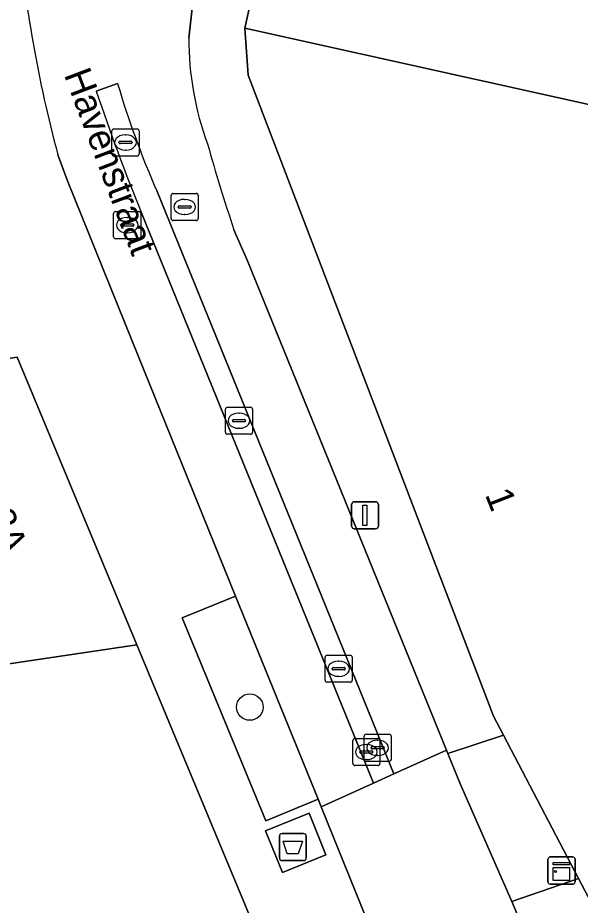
# Model space of a CAD drawing. Extents: x 161771 to 163125, y 382475 to 383179.
# Drawn here: x 161894.8 to 161915.57, y 383083.8 to 383116.57 of the extents above; entities that cross this region are included whole.
import ezdxf

# ---------------------------------------------------------------- set-up
doc = ezdxf.new("R2010")
doc.units = 0
for name, color, linetype in [('IMGEO_Afval_apart_plaats', 7, 'Continuous'), ('IMGEO_Boom', 7, 'Continuous'), ('IMGEO_Groenvoorziening', 7, 'Continuous'), ('IMGEO_Kast', 7, 'Continuous'), ('IMGEO_Kolk', 7, 'Continuous'), ('IMGEO_Lichtmast', 7, 'Continuous'), ('IMGEO_Openbare_ruimte_label', 7, 'Continuous'), ('IMGEO_Pand', 7, 'Continuous'), ('IMGEO_Pand_nummerreeks', 7, 'Continuous'), ('IMGEO_Rijbaan_lokaal_open', 7, 'Continuous'), ('IMGEO_Rioolput', 7, 'Continuous'), ('IMGEO_Voetpad_gesloten', 7, 'Continuous'), ('IMGEO_Voetpad_open', 7, 'Continuous')]:
    doc.layers.add(name, color=color, linetype=linetype)

msp = doc.modelspace()

# ---------------------------------------------------------------- linework, layer by layer
at = {"layer": 'IMGEO_Afval_apart_plaats'}
for p, q in [((161904.46, 383085.551), (161904.46, 383086.351)), ((161904.46, 383086.351), (161904.46, 383085.551)), ((161904.56, 383086.451), (161905.35, 383086.451)), ((161905.35, 383086.451), (161904.56, 383086.451)), ((161905.45, 383086.351), (161905.45, 383085.551)), ((161905.45, 383085.551), (161905.45, 383086.351)), ((161905.35, 383085.451), (161904.56, 383085.451)), ((161904.56, 383085.451), (161905.35, 383085.451))]:
    msp.add_line(p, q, dxfattribs=at)
msp.add_lwpolyline([(161904.603, 383086.165), (161905.307, 383086.165), (161905.158, 383085.695), (161904.752, 383085.695), (161904.603, 383086.165)], dxfattribs=at)
for centre, start, end in [((161904.56, 383086.351), 90, 180), ((161904.56, 383086.351), 90, 180), ((161905.35, 383086.351), 0, 90), ((161905.35, 383086.351), 360, 90), ((161904.56, 383085.551), 180, 270), ((161904.56, 383085.551), 180, 270), ((161905.35, 383085.551), 270, 0), ((161905.35, 383085.551), 270, 0)]:
    msp.add_arc(centre, 0.1, start, end, dxfattribs=at)
at = {"layer": 'IMGEO_Boom'}
msp.add_circle((161903.367, 383091.118), 0.489, dxfattribs=at)
at = {"layer": 'IMGEO_Groenvoorziening'}
msp.add_lwpolyline([(161902.835, 383095.215), (161900.871, 383094.412), (161903.953, 383086.922), (161905.894, 383087.713)], close=True, dxfattribs=at)
at = {"layer": 'IMGEO_Kast'}
for p, q in [((161914.453, 383085.584), (161915.294, 383085.584)), ((161915.294, 383085.584), (161914.453, 383085.584)), ((161914.378, 383084.659), (161914.378, 383085.5)), ((161914.378, 383085.5), (161914.378, 383084.659)), ((161915.378, 383085.509), (161915.378, 383084.668)), ((161915.378, 383084.668), (161915.378, 383085.509)), ((161915.303, 383084.584), (161914.462, 383084.584)), ((161914.462, 383084.584), (161915.303, 383084.584))]:
    msp.add_line(p, q, dxfattribs=at)
for points in [[(161914.573, 383085.374), (161915.173, 383085.374), (161915.173, 383085.289), (161914.573, 383085.289), (161914.573, 383085.374)], [(161914.573, 383085.199), (161915.173, 383085.199), (161915.173, 383084.71), (161914.573, 383084.71), (161914.573, 383085.199)]]:
    msp.add_lwpolyline(points, dxfattribs=at)
msp.add_circle((161914.657, 383085.048), 0.0377, dxfattribs=at)
for centre, start, end in [((161914.456, 383085.506), 92.4484, 184.2845), ((161914.456, 383085.506), 92.4484, 184.2845), ((161915.3, 383085.506), 2.4484, 94.2845), ((161915.3, 383085.506), 2.4484, 94.2845), ((161914.456, 383084.662), 182.4484, 274.2845), ((161914.456, 383084.662), 182.4484, 274.2845), ((161915.3, 383084.662), 272.4484, 4.2845), ((161915.3, 383084.662), 272.4484, 4.2845)]:
    msp.add_arc(centre, 0.0779, start, end, dxfattribs=at)
at = {"layer": 'IMGEO_Kolk'}
for p, q in [((161898.35, 383112.465), (161899.202, 383112.465)), ((161898.275, 383111.539), (161898.275, 383112.391)), ((161898.763, 383112.245), (161898.788, 383112.245)), ((161899.276, 383112.391), (161899.276, 383111.539)), ((161898.534, 383111.959), (161898.534, 383111.971)), ((161898.972, 383111.922), (161898.574, 383111.922)), ((161898.577, 383112.008), (161898.975, 383112.008)), ((161899.018, 383111.971), (161899.018, 383111.959)), ((161899.202, 383111.465), (161898.35, 383111.465)), ((161898.786, 383111.685), (161898.761, 383111.685)), ((161902.468, 383101.265), (161902.468, 383102.117)), ((161902.543, 383102.191), (161903.395, 383102.191)), ((161902.956, 383101.971), (161902.981, 383101.971)), ((161903.469, 383102.117), (161903.469, 383101.265)), ((161902.727, 383101.685), (161902.727, 383101.697)), ((161903.165, 383101.648), (161902.767, 383101.648)), ((161902.77, 383101.734), (161903.168, 383101.734)), ((161903.211, 383101.697), (161903.211, 383101.685)), ((161902.979, 383101.411), (161902.954, 383101.411)), ((161903.395, 383101.191), (161902.543, 383101.191)), ((161906.147, 383092.107), (161906.147, 383092.959)), ((161906.222, 383093.033), (161907.074, 383093.033)), ((161906.635, 383092.813), (161906.66, 383092.813)), ((161907.148, 383092.959), (161907.148, 383092.107)), ((161906.406, 383092.527), (161906.406, 383092.539)), ((161906.844, 383092.49), (161906.446, 383092.49)), ((161906.449, 383092.576), (161906.847, 383092.576)), ((161906.89, 383092.539), (161906.89, 383092.527)), ((161906.658, 383092.253), (161906.633, 383092.253)), ((161907.074, 383092.033), (161906.222, 383092.033)), ((161907.171, 383089.032), (161907.171, 383089.884)), ((161907.246, 383089.958), (161908.098, 383089.958)), ((161907.587, 383089.188), (161907.587, 383090.04)), ((161907.662, 383090.114), (161908.514, 383090.114)), ((161908.075, 383089.894), (161908.1, 383089.894)), ((161908.172, 383089.884), (161908.172, 383089.032)), ((161908.588, 383090.04), (161908.588, 383089.188)), ((161907.473, 383089.501), (161907.871, 383089.501)), ((161907.659, 383089.738), (161907.684, 383089.738)), ((161907.846, 383089.608), (161907.846, 383089.62)), ((161908.284, 383089.571), (161907.886, 383089.571)), ((161907.889, 383089.657), (161908.287, 383089.657)), ((161908.33, 383089.62), (161908.33, 383089.608)), ((161907.43, 383089.452), (161907.43, 383089.464)), ((161907.868, 383089.415), (161907.47, 383089.415)), ((161907.682, 383089.178), (161907.657, 383089.178)), ((161907.914, 383089.464), (161907.914, 383089.452)), ((161908.098, 383089.334), (161908.073, 383089.334)), ((161908.098, 383088.958), (161907.246, 383088.958)), ((161908.514, 383089.114), (161907.662, 383089.114))]:
    msp.add_line(p, q, dxfattribs=at)
for points in [[(161898.35, 383112.465), (161899.202, 383112.465)], [(161898.275, 383111.539), (161898.275, 383112.391)], [(161899.276, 383112.391), (161899.276, 383111.539)], [(161899.202, 383111.465), (161898.35, 383111.465)], [(161902.468, 383101.265), (161902.468, 383102.117)], [(161902.543, 383102.191), (161903.395, 383102.191)], [(161903.469, 383102.117), (161903.469, 383101.265)], [(161903.395, 383101.191), (161902.543, 383101.191)], [(161906.147, 383092.107), (161906.147, 383092.959)], [(161906.222, 383093.033), (161907.074, 383093.033)], [(161907.148, 383092.959), (161907.148, 383092.107)], [(161907.074, 383092.033), (161906.222, 383092.033)], [(161907.171, 383089.032), (161907.171, 383089.884)], [(161907.246, 383089.958), (161908.098, 383089.958)], [(161907.587, 383089.188), (161907.587, 383090.04)], [(161907.662, 383090.114), (161908.514, 383090.114)], [(161908.172, 383089.884), (161908.172, 383089.032)], [(161908.588, 383090.04), (161908.588, 383089.188)], [(161908.098, 383088.958), (161907.246, 383088.958)], [(161908.514, 383089.114), (161907.662, 383089.114)]]:
    msp.add_lwpolyline(points, dxfattribs=at)
for centre, radius, start, end in [((161898.352, 383112.389), 0.0765, 91.552, 178.448), ((161898.352, 383112.389), 0.0765, 91.552, 178.448), ((161899.2, 383112.389), 0.0765, 1.552, 88.448), ((161899.2, 383112.389), 0.0765, 1.552, 88.448), ((161898.574, 383111.968), 0.0403, 85.8775, 175.7526), ((161898.571, 383111.958), 0.0366, 178.938, 274.7102), ((161898.975, 383111.965), 0.043, 264.8664, 352.4533), ((161898.979, 383111.97), 0.0386, 1.7309, 96.639), ((161898.352, 383111.541), 0.0765, 181.552, 268.448), ((161898.352, 383111.541), 0.0765, 181.552, 268.448), ((161899.2, 383111.541), 0.0765, 271.552, 358.448), ((161899.2, 383111.541), 0.0765, 271.552, 358.448), ((161902.545, 383102.115), 0.0765, 91.552, 178.448), ((161902.545, 383102.115), 0.0765, 91.552, 178.448), ((161903.393, 383102.115), 0.0765, 1.552, 88.448), ((161903.393, 383102.115), 0.0765, 1.552, 88.448), ((161902.767, 383101.694), 0.0403, 85.8775, 175.7526), ((161902.764, 383101.684), 0.0366, 178.938, 274.7102), ((161903.168, 383101.691), 0.043, 264.8664, 352.4533), ((161903.172, 383101.696), 0.0386, 1.7309, 96.639), ((161902.545, 383101.267), 0.0765, 181.552, 268.448), ((161902.545, 383101.267), 0.0765, 181.552, 268.448), ((161903.393, 383101.267), 0.0765, 271.552, 358.448), ((161903.393, 383101.267), 0.0765, 271.552, 358.448), ((161906.224, 383092.957), 0.0765, 91.552, 178.448), ((161906.224, 383092.957), 0.0765, 91.552, 178.448), ((161907.072, 383092.957), 0.0765, 1.552, 88.448), ((161907.072, 383092.957), 0.0765, 1.552, 88.448), ((161906.446, 383092.536), 0.0403, 85.8775, 175.7526), ((161906.443, 383092.526), 0.0366, 178.938, 274.7102), ((161906.847, 383092.533), 0.043, 264.8664, 352.4533), ((161906.851, 383092.538), 0.0386, 1.7309, 96.639), ((161906.224, 383092.109), 0.0765, 181.552, 268.448), ((161906.224, 383092.109), 0.0765, 181.552, 268.448), ((161907.072, 383092.109), 0.0765, 271.552, 358.448), ((161907.072, 383092.109), 0.0765, 271.552, 358.448), ((161907.248, 383089.882), 0.0765, 91.552, 178.448), ((161907.248, 383089.882), 0.0765, 91.552, 178.448), ((161907.664, 383090.038), 0.0765, 91.552, 178.448), ((161907.664, 383090.038), 0.0765, 91.552, 178.448), ((161908.096, 383089.882), 0.0765, 1.552, 88.448), ((161908.096, 383089.882), 0.0765, 1.552, 88.448), ((161908.512, 383090.038), 0.0765, 1.552, 88.448), ((161908.512, 383090.038), 0.0765, 1.552, 88.448), ((161907.47, 383089.461), 0.0403, 85.8775, 175.7526), ((161907.886, 383089.617), 0.0403, 85.8775, 175.7526), ((161907.883, 383089.607), 0.0366, 178.938, 274.7102), ((161907.875, 383089.463), 0.0386, 1.7309, 96.639), ((161908.287, 383089.614), 0.043, 264.8664, 352.4533), ((161908.291, 383089.619), 0.0386, 1.7309, 96.639), ((161907.467, 383089.451), 0.0366, 178.938, 274.7102), ((161907.664, 383089.19), 0.0765, 181.552, 268.448), ((161907.664, 383089.19), 0.0765, 181.552, 268.448), ((161907.871, 383089.458), 0.043, 264.8664, 352.4533), ((161908.512, 383089.19), 0.0765, 271.552, 358.448), ((161908.512, 383089.19), 0.0765, 271.552, 358.448), ((161907.248, 383089.034), 0.0765, 181.552, 268.448), ((161907.248, 383089.034), 0.0765, 181.552, 268.448), ((161908.096, 383089.034), 0.0765, 271.552, 358.448), ((161908.096, 383089.034), 0.0765, 271.552, 358.448)]:
    msp.add_arc(centre, radius, start, end, dxfattribs=at)
for centre, major_axis, ratio, start_param, end_param in [((161898.762, 383111.965), (-0.387, 0.002), 0.722429, 4.712389, 7.853982), ((161898.787, 383111.965), (-0.39, 0.002), 0.717154, 1.570796, 4.712389), ((161902.955, 383101.691), (-0.387, 0.002), 0.722429, 4.712389, 7.853982), ((161902.98, 383101.691), (-0.39, 0.002), 0.717154, 1.570796, 4.712389), ((161906.634, 383092.533), (-0.387, 0.002), 0.722429, 4.712389, 7.853982), ((161906.659, 383092.533), (-0.39, 0.002), 0.717154, 1.570796, 4.712389), ((161908.074, 383089.614), (-0.387, 0.002), 0.722429, 4.712389, 7.853982), ((161908.099, 383089.614), (-0.39, 0.002), 0.717154, 1.570796, 4.712389), ((161907.658, 383089.458), (-0.387, 0.002), 0.722429, 4.712389, 7.853982), ((161907.683, 383089.458), (-0.39, 0.002), 0.717154, 1.570796, 4.712389)]:
    msp.add_ellipse(centre, major_axis=major_axis, ratio=ratio, start_param=start_param, end_param=end_param, dxfattribs=at)
at = {"layer": 'IMGEO_Lichtmast'}
for p, q in [((161907.224, 383098.699), (161908.014, 383098.699)), ((161908.014, 383098.699), (161907.224, 383098.699)), ((161907.124, 383097.799), (161907.124, 383098.599)), ((161907.124, 383098.599), (161907.124, 383097.799)), ((161908.114, 383098.599), (161908.114, 383097.799)), ((161908.114, 383097.799), (161908.114, 383098.599)), ((161908.014, 383097.699), (161907.224, 383097.699)), ((161907.224, 383097.699), (161908.014, 383097.699))]:
    msp.add_line(p, q, dxfattribs=at)
msp.add_lwpolyline([(161907.544, 383098.574), (161907.694, 383098.574), (161907.694, 383097.824), (161907.544, 383097.824), (161907.544, 383098.574)], dxfattribs=at)
for centre, start, end in [((161907.224, 383098.599), 90, 180), ((161907.224, 383098.599), 90, 180), ((161908.014, 383098.599), 0, 90), ((161908.014, 383098.599), 360, 90), ((161907.224, 383097.799), 180, 270), ((161907.224, 383097.799), 180, 270), ((161908.014, 383097.799), 270, 0), ((161908.014, 383097.799), 270, 0)]:
    msp.add_arc(centre, 0.1, start, end, dxfattribs=at)
at = {"layer": 'IMGEO_Pand'}
for points in [[(161903.185, 383116.182), (161920.377, 383112.369), (161922.234, 383120.743), (161922.094, 383120.774), (161918.079, 383121.664), (161918.286, 383122.596), (161917.792, 383123.37), (161916.891, 383123.57), (161916.121, 383123.079), (161915.906, 383122.109), (161905.034, 383124.52), (161904.751, 383123.246)], [(161920.377, 383112.369), (161903.185, 383116.182), (161903.3, 383114.448), (161912.365, 383090.788), (161912.733, 383090.085), (161915.512, 383084.786), (161915.977, 383083.898), (161915.94, 383083.805), (161920.8, 383081.567), (161920.993, 383081.965), (161921.125, 383082.237), (161934.514, 383087.578), (161934.752, 383087.677), (161928.988, 383089.687), (161928.35, 383090.835)], [(161894.772, 383104.032), (161894.113, 383103.934), (161882.018, 383102.128), (161852.864, 383097.777), (161855.697, 383093.142), (161855.928, 383092.724), (161862.556, 383095.791), (161865.887, 383096.331), (161865.845, 383096.588), (161870.502, 383097.282), (161871.689, 383089.325), (161899.195, 383093.413)], [(161881.294, 383072.642), (161881.621, 383072.644), (161886.564, 383065.393), (161903.225, 383076.749), (161904.523, 383080.621), (161899.195, 383093.413), (161871.689, 383089.325), (161872.148, 383086.252), (161872.184, 383086.008)]]:
    msp.add_lwpolyline(points, close=True, dxfattribs=at)
at = {"layer": 'IMGEO_Rijbaan_lokaal_open'}
for points in [[(161901.115, 383115.818), (161902.608, 383129.316)], [(161898.484, 383114.139), (161897.696, 383113.865)], [(161897.696, 383113.865), (161898.484, 383114.139)], [(161896.278, 383111.506), (161896.639, 383110.549), (161899.264, 383104.027), (161902.835, 383095.215), (161905.894, 383087.713), (161906.006, 383087.435), (161907.929, 383088.307), (161899.357, 383109.395)], [(161907.929, 383088.307), (161908.69, 383088.652), (161899.944, 383110.15)], [(161899.944, 383110.15), (161908.69, 383088.652), (161910.627, 383089.531), (161903.277, 383107.589), (161902.782, 383108.74)], [(161899.357, 383109.395), (161907.929, 383088.307)], [(161913.481, 383082.923), (161913.038, 383083.936), (161911.143, 383088.264), (161910.679, 383089.402), (161910.627, 383089.531), (161908.69, 383088.652), (161907.929, 383088.307), (161906.006, 383087.435), (161907.912, 383082.717)]]:
    msp.add_lwpolyline(points, dxfattribs=at)
for centre, radius, start, end in [((161945.388, 383124.557), 50.815, 185.3632, 194.8819), ((161912.304, 383115.779), 11.189, 179.7997, 200.2129), ((161931.206, 383123.854), 34.134, 196.5356, 203.6703), ((161931.206, 383123.854), 34.134, 196.5356, 203.6703), ((161959.789, 383134.394), 65.398, 198.29511, 202.47385), ((161959.789, 383134.394), 65.398, 198.29511, 202.47385), ((161965.337, 383129.758), 65.992, 195.6891, 198.57218)]:
    msp.add_arc(centre, radius, start, end, dxfattribs=at)
at = {"layer": 'IMGEO_Rioolput'}
for p, q in [((161900.461, 383109.157), (161900.461, 383110.009)), ((161900.536, 383110.083), (161901.388, 383110.083)), ((161900.949, 383109.863), (161900.974, 383109.863)), ((161901.462, 383110.009), (161901.462, 383109.157)), ((161900.72, 383109.577), (161900.72, 383109.589)), ((161901.158, 383109.54), (161900.76, 383109.54)), ((161900.763, 383109.626), (161901.161, 383109.626)), ((161901.204, 383109.589), (161901.204, 383109.577)), ((161898.338, 383108.486), (161898.338, 383109.338)), ((161898.413, 383109.412), (161899.265, 383109.412)), ((161898.826, 383109.192), (161898.851, 383109.192)), ((161899.339, 383109.338), (161899.339, 383108.486)), ((161900.972, 383109.303), (161900.947, 383109.303)), ((161898.597, 383108.906), (161898.597, 383108.918)), ((161899.035, 383108.869), (161898.637, 383108.869)), ((161898.64, 383108.955), (161899.038, 383108.955)), ((161899.081, 383108.918), (161899.081, 383108.906)), ((161901.388, 383109.083), (161900.536, 383109.083)), ((161898.849, 383108.632), (161898.824, 383108.632)), ((161899.265, 383108.412), (161898.413, 383108.412))]:
    msp.add_line(p, q, dxfattribs=at)
for points in [[(161900.461, 383109.157), (161900.461, 383110.009)], [(161900.536, 383110.083), (161901.388, 383110.083)], [(161901.462, 383110.009), (161901.462, 383109.157)], [(161898.338, 383108.486), (161898.338, 383109.338)], [(161898.413, 383109.412), (161899.265, 383109.412)], [(161899.339, 383109.338), (161899.339, 383108.486)], [(161901.388, 383109.083), (161900.536, 383109.083)], [(161899.265, 383108.412), (161898.413, 383108.412)]]:
    msp.add_lwpolyline(points, dxfattribs=at)
for centre, radius, start, end in [((161900.538, 383110.007), 0.0765, 91.552, 178.448), ((161900.538, 383110.007), 0.0765, 91.552, 178.448), ((161901.386, 383110.007), 0.0765, 1.552, 88.448), ((161901.386, 383110.007), 0.0765, 1.552, 88.448), ((161900.76, 383109.586), 0.0403, 85.8775, 175.7526), ((161900.757, 383109.576), 0.0366, 178.938, 274.7102), ((161901.161, 383109.583), 0.043, 264.8664, 352.4533), ((161901.165, 383109.588), 0.0386, 1.7309, 96.639), ((161898.415, 383109.336), 0.0765, 91.552, 178.448), ((161898.415, 383109.336), 0.0765, 91.552, 178.448), ((161899.263, 383109.336), 0.0765, 1.552, 88.448), ((161899.263, 383109.336), 0.0765, 1.552, 88.448), ((161900.538, 383109.159), 0.0765, 181.552, 268.448), ((161900.538, 383109.159), 0.0765, 181.552, 268.448), ((161901.386, 383109.159), 0.0765, 271.552, 358.448), ((161901.386, 383109.159), 0.0765, 271.552, 358.448), ((161898.637, 383108.915), 0.0403, 85.8775, 175.7526), ((161898.634, 383108.905), 0.0366, 178.938, 274.7102), ((161899.038, 383108.912), 0.043, 264.8664, 352.4533), ((161899.042, 383108.917), 0.0386, 1.7309, 96.639), ((161898.415, 383108.488), 0.0765, 181.552, 268.448), ((161898.415, 383108.488), 0.0765, 181.552, 268.448), ((161899.263, 383108.488), 0.0765, 271.552, 358.448), ((161899.263, 383108.488), 0.0765, 271.552, 358.448)]:
    msp.add_arc(centre, radius, start, end, dxfattribs=at)
for centre, major_axis, ratio, start_param, end_param in [((161900.948, 383109.583), (-0.387, 0.002), 0.722429, 4.712389, 7.853982), ((161900.973, 383109.583), (-0.39, 0.002), 0.717154, 1.570796, 4.712389), ((161898.825, 383108.912), (-0.387, 0.002), 0.722429, 4.712389, 7.853982), ((161898.85, 383108.912), (-0.39, 0.002), 0.717154, 1.570796, 4.712389)]:
    msp.add_ellipse(centre, major_axis=major_axis, ratio=ratio, start_param=start_param, end_param=end_param, dxfattribs=at)
at = {"layer": 'IMGEO_Voetpad_gesloten'}
msp.add_lwpolyline([(161905.554, 383087.197), (161903.947, 383086.546), (161904.57, 383085.008), (161906.177, 383085.659)], close=True, dxfattribs=at)
at = {"layer": 'IMGEO_Voetpad_open'}
for points in [[(161902.782, 383108.74), (161903.277, 383107.589), (161910.627, 383089.531), (161910.679, 383089.402), (161912.733, 383090.085), (161912.365, 383090.788), (161903.3, 383114.448), (161903.185, 383116.182), (161904.751, 383123.246), (161905.034, 383124.52), (161906.29, 383130.231)], [(161902.608, 383129.316), (161901.115, 383115.818)], [(161894.796, 383119.807), (161894.106, 383124.369), (161894.232, 383125.758), (161891.895, 383126.294), (161893.776, 383110.359), (161893.432, 383110.294), (161894.113, 383103.934), (161894.772, 383104.032), (161899.195, 383093.413), (161904.523, 383080.621), (161903.225, 383076.749), (161904.748, 383075.23), (161905.674, 383075.8)], [(161899.264, 383104.027), (161896.639, 383110.549), (161896.278, 383111.506)], [(161907.912, 383082.717), (161906.006, 383087.435), (161905.894, 383087.713), (161903.953, 383086.922), (161900.871, 383094.412), (161902.835, 383095.215), (161899.264, 383104.027)], [(161937.106, 383046.256), (161935.096, 383051.999), (161933.123, 383056.817), (161931.19, 383061.538), (161929.257, 383066.259), (161928.201, 383068.836), (161927.323, 383070.98), (161925.391, 383075.699), (161923.772, 383079.653), (161923.609, 383080.051), (161931.781, 383084.445), (161935.08, 383086.219), (161934.514, 383087.578), (161921.125, 383082.237), (161920.993, 383081.965), (161920.8, 383081.567), (161915.94, 383083.805), (161915.977, 383083.898), (161915.512, 383084.786), (161913.038, 383083.936), (161913.481, 383082.923)]]:
    msp.add_lwpolyline(points, dxfattribs=at)
for points in [[(161912.733, 383090.085), (161910.679, 383089.402), (161911.143, 383088.264), (161913.038, 383083.936), (161915.512, 383084.786)], [(161905.554, 383087.197), (161906.177, 383085.659), (161904.57, 383085.008), (161903.947, 383086.546)]]:
    msp.add_lwpolyline(points, close=True, dxfattribs=at)
for centre, radius, start, end in [((161945.388, 383124.557), 50.815, 185.3632, 194.8819), ((161912.304, 383115.779), 11.189, 179.7997, 200.2129), ((161965.337, 383129.758), 65.992, 195.6891, 198.57218)]:
    msp.add_arc(centre, radius, start, end, dxfattribs=at)

# ---------------------------------------------------------------- texts
at = {"layer": 'IMGEO_Openbare_ruimte_label'}
msp.add_text('Havenstraat', height=1, rotation=290.6097, dxfattribs=at).set_placement((161896.492, 383114.475))
at = {"layer": 'IMGEO_Pand_nummerreeks'}
for s, rotation, p in [('1', 291.3081, (161912.043, 383098.969)), ('2A', 292.6144, (161893.646, 383098.204))]:
    msp.add_text(s, height=1, rotation=rotation, dxfattribs=at).set_placement(p)

doc.saveas('drawing.dxf')
